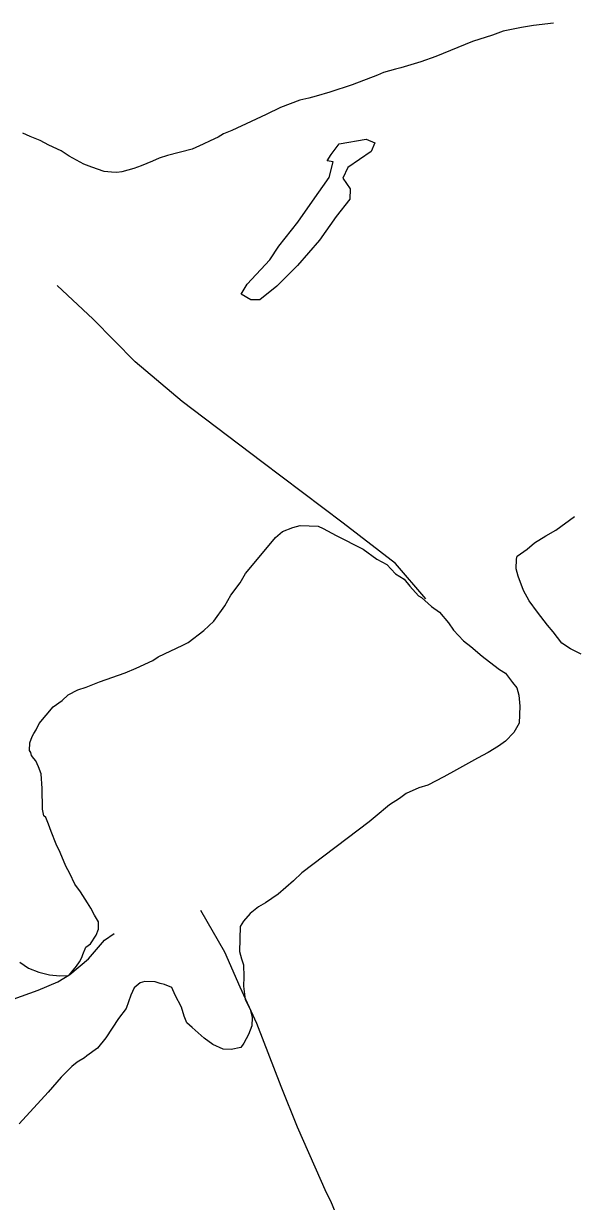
# Model space of a CAD drawing. Extents: x 3250478 to 3288318, y 788638 to 816472.
# Drawn here: x 3267420 to 3268237, y 800381 to 802131 of the extents above; entities that cross this region are included whole.
import ezdxf

# ---------------------------------------------------------------- set-up
doc = ezdxf.new("R2010")
doc.units = 0
doc.layers.add('V-SITE-VEGE', color=7, linetype='Continuous')
doc.layers.add('V-TOPO-SHOR', color=7, linetype='Continuous')

msp = doc.modelspace()

# ---------------------------------------------------------------- linework, layer by layer
at = {"layer": 'V-SITE-VEGE'}
for points in [[(3268207.4, 802131.6), (3268177.7, 802128.2), (3268160, 802125.5), (3268132.4, 802119.8), (3268116.8, 802113.7), (3268086.9, 802104.7), (3268032.4, 802082.3), (3268010.2, 802074.3), (3267980.3, 802065.4), (3267972.5, 802063.4), (3267954.8, 802058.5), (3267945.9, 802054.4), (3267908.1, 802040.2), (3267874.8, 802029.2), (3267854.9, 802023.3), (3267843.8, 802020.3), (3267830.6, 802017.5), (3267801.7, 802006.3), (3267780.5, 801996), (3267758.2, 801985.8), (3267729.2, 801972.4), (3267717, 801967.3), (3267709.1, 801962.1), (3267696.9, 801957), (3267686.9, 801951.8), (3267670.2, 801944.7), (3267633.6, 801934.9), (3267621.4, 801930.9), (3267611.4, 801926.8), (3267594.7, 801919.6), (3267583.6, 801915.6), (3267565.9, 801910.7), (3267558.2, 801909.8), (3267550.5, 801910.1), (3267539.6, 801911.5), (3267521.1, 801917.6)], [(3267521.1, 801917.6), (3267509.2, 801922.4), (3267487.6, 801934.1), (3267475.8, 801942.1), (3267457.4, 801950.4), (3267444.4, 801957.4), (3267429.3, 801963.4), (3267418.4, 801968.1)], [(3268248.7, 801194), (3268232.5, 801202.2), (3268219.6, 801210.3), (3268207, 801227.2), (3268198.5, 801237.3), (3268183.8, 801256.4), (3268171.1, 801273.3), (3268162.9, 801288.9), (3268154.7, 801310.1), (3268151.8, 801321.1), (3268152.3, 801335.4), (3268153.5, 801339.7), (3268168.1, 801350.2), (3268179.4, 801359.8), (3268196.2, 801370.2), (3268210.7, 801378.5), (3268238.8, 801398.5)], [(3267473.8, 800716.1), (3267487, 800716.8), (3267491.6, 800722.1), (3267498.4, 800730.7), (3267503, 800737.1), (3267506.5, 800743.6), (3267507.8, 800747.9), (3267512.5, 800758.8), (3267519.3, 800764), (3267527.4, 800776.9), (3267530.9, 800785.6), (3267531.3, 800796.6), (3267525, 800806.6), (3267519.9, 800816.7), (3267514.6, 800824.5), (3267504.2, 800841.3), (3267495.8, 800852.6), (3267488.6, 800868.2), (3267482.3, 800879.4), (3267474.2, 800899.4), (3267468, 800911.7), (3267460.9, 800930.5), (3267456.9, 800941.6), (3267452.8, 800951.7), (3267449.6, 800954), (3267447.7, 800963.9), (3267448, 800971.6), (3267447.4, 800987), (3267447.6, 800994.6), (3267446.1, 801016.6), (3267442.1, 801026.6), (3267438, 801035.6), (3267434.8, 801039), (3267431.6, 801043.4), (3267430.7, 801047.9), (3267428.6, 801051.2), (3267428.9, 801062.2), (3267432.5, 801072), (3267434.9, 801076.3), (3267438.3, 801081.6), (3267443, 801091.4), (3267463.6, 801116), (3267477.1, 801125.4), (3267486.1, 801133.9), (3267500.6, 801141.1), (3267512.8, 801145.1), (3267532.8, 801153.3), (3267570.6, 801166.3), (3267587.3, 801173.5), (3267611.8, 801184.8), (3267619.6, 801190), (3267656.4, 801207.5), (3267664.2, 801211.6), (3267687.9, 801229.5), (3267702.6, 801243.3), (3267718.7, 801265.9), (3267728, 801282), (3267741.7, 801300.2), (3267749.8, 801314.2), (3267777.2, 801347.4), (3267794.4, 801367.7), (3267804.5, 801376.2), (3267820.1, 801382.2), (3267831.1, 801385.2), (3267857.5, 801384.3), (3267865, 801380.8), (3267884.5, 801370.3), (3267924.4, 801350.4), (3267944.8, 801335.4), (3267959.9, 801327.3), (3267972.6, 801313.7), (3267985.6, 801305.6), (3267994, 801295.4), (3268006.7, 801280.8), (3268011, 801278.4), (3268026, 801264.8), (3268037.8, 801256.7), (3268051.5, 801240.9), (3268058.9, 801229.7), (3268073.7, 801213.9), (3268084.5, 801205.8), (3268101.5, 801191), (3268112.3, 801183), (3268127.3, 801171.5), (3268135.9, 801165.8), (3268146.4, 801152.3), (3268152.7, 801144.4), (3268155.7, 801133.3), (3268157.3, 801116.8), (3268156.5, 801091.6), (3268148.4, 801077.6), (3268135.9, 801064.8), (3268125.8, 801057.4), (3268110.1, 801048), (3268094.5, 801039.8), (3268063.2, 801022.1), (3268044.2, 801011.7), (3268020.8, 800999.3), (3268007.5, 800995.4)], [(3268007.5, 800995.4), (3267988.5, 800987.2), (3267978.4, 800979.8), (3267963.8, 800970.4)], [(3267963.8, 800970.4), (3267942.4, 800952.4), (3267933.4, 800945), (3267833.3, 800869.2), (3267820.8, 800857.5), (3267798.2, 800837.4), (3267779.2, 800824.9), (3267769.1, 800818.6), (3267756.7, 800809.1), (3267746.5, 800797.4), (3267741.8, 800789.8), (3267740.6, 800752.5), (3267743.6, 800741.5), (3267746.6, 800732.6), (3267747.1, 800715), (3267746.7, 800700.8), (3267749.3, 800680.9), (3267756.5, 800666.4), (3267759.4, 800654.2), (3267759, 800642.2), (3267754.2, 800629.2), (3267747.2, 800616.2), (3267742.6, 800609.8), (3267728.3, 800606.9), (3267716.2, 800607.3), (3267701.1, 800614.4), (3267688.2, 800623.6), (3267670.1, 800639.5), (3267662.6, 800646.4), (3267658.5, 800656.4), (3267654.6, 800669.7), (3267645.2, 800687.5), (3267640.1, 800698.7), (3267629.3, 800703.4), (3267622.7, 800704.7), (3267615.1, 800707.2), (3267599.8, 800707.7), (3267593.1, 800705.7), (3267584.1, 800698.3), (3267579.4, 800687.5), (3267572.2, 800667.9), (3267560.7, 800652.9), (3267542.2, 800623.9), (3267529.7, 800608.9), (3267513.9, 800597.4), (3267510.5, 800594.2), (3267499.4, 800587.9), (3267491.5, 800581.6), (3267475.6, 800565.7), (3267456.2, 800543.2), (3267413, 800496.3)], [(3267414.1, 800736.7), (3267427, 800727.5), (3267442.2, 800721.5), (3267458.5, 800717.7), (3267473.8, 800716.1)]]:
    msp.add_lwpolyline(points, dxfattribs=at)
at = {"layer": 'V-TOPO-SHOR'}
for points in [[(3267874.1, 801902.5), (3267879.8, 801925.8), (3267870.8, 801927.3), (3267876.9, 801936.4), (3267888.6, 801952.6), (3267929.1, 801959.5), (3267942.1, 801954), (3267936.3, 801941.1), (3267901.5, 801917.1), (3267894.5, 801901.4), (3267905, 801885.4), (3267904.8, 801870.3), (3267884.6, 801844.6), (3267859.8, 801809.5), (3267826.9, 801771.5), (3267796.1, 801740.9), (3267771.1, 801720.8), (3267757.3, 801720.6), (3267743.3, 801729.1), (3267752.2, 801744), (3267785.6, 801780), (3267799.2, 801800.2), (3267827.3, 801836.1), (3267849.1, 801867.2), (3267874.1, 801902.5)], [(3268017.9, 801276.4), (3267972.8, 801328.7), (3267894.7, 801388.6), (3267774.1, 801479.7), (3267655.4, 801569.7), (3267585.5, 801628.7), (3267523.1, 801691.7), (3267469.8, 801741.9)], [(3268135.9, 799776.2), (3268097.7, 799864.5), (3268057.8, 799955.7), (3268022, 800039.6), (3267971.5, 800156), (3267937.8, 800235.7), (3267906.7, 800307.9), (3267876.3, 800381.5), (3267870, 800393.8), (3267827.1, 800491.3), (3267802.8, 800551.9), (3267766.3, 800645.2), (3267741.8, 800699.6), (3267718.9, 800751.4), (3267683, 800813.3)], [(3266989, 800359.1), (3266999.9, 800381.9), (3267011.3, 800391.6), (3267054, 800422.8), (3267094, 800452.5), (3267127.5, 800475.2), (3267162.1, 800504.4), (3267209, 800543.7), (3267263.7, 800592.4), (3267296.8, 800624.4), (3267317.6, 800638.6), (3267340.7, 800654.9), (3267373.2, 800667.9), (3267404.5, 800681.8), (3267441.4, 800694.9), (3267470.6, 800707.1), (3267488.7, 800718.1), (3267516.2, 800741.3), (3267539.8, 800769.4), (3267554.2, 800779.3)]]:
    msp.add_lwpolyline(points, dxfattribs=at)

doc.saveas('drawing.dxf')
